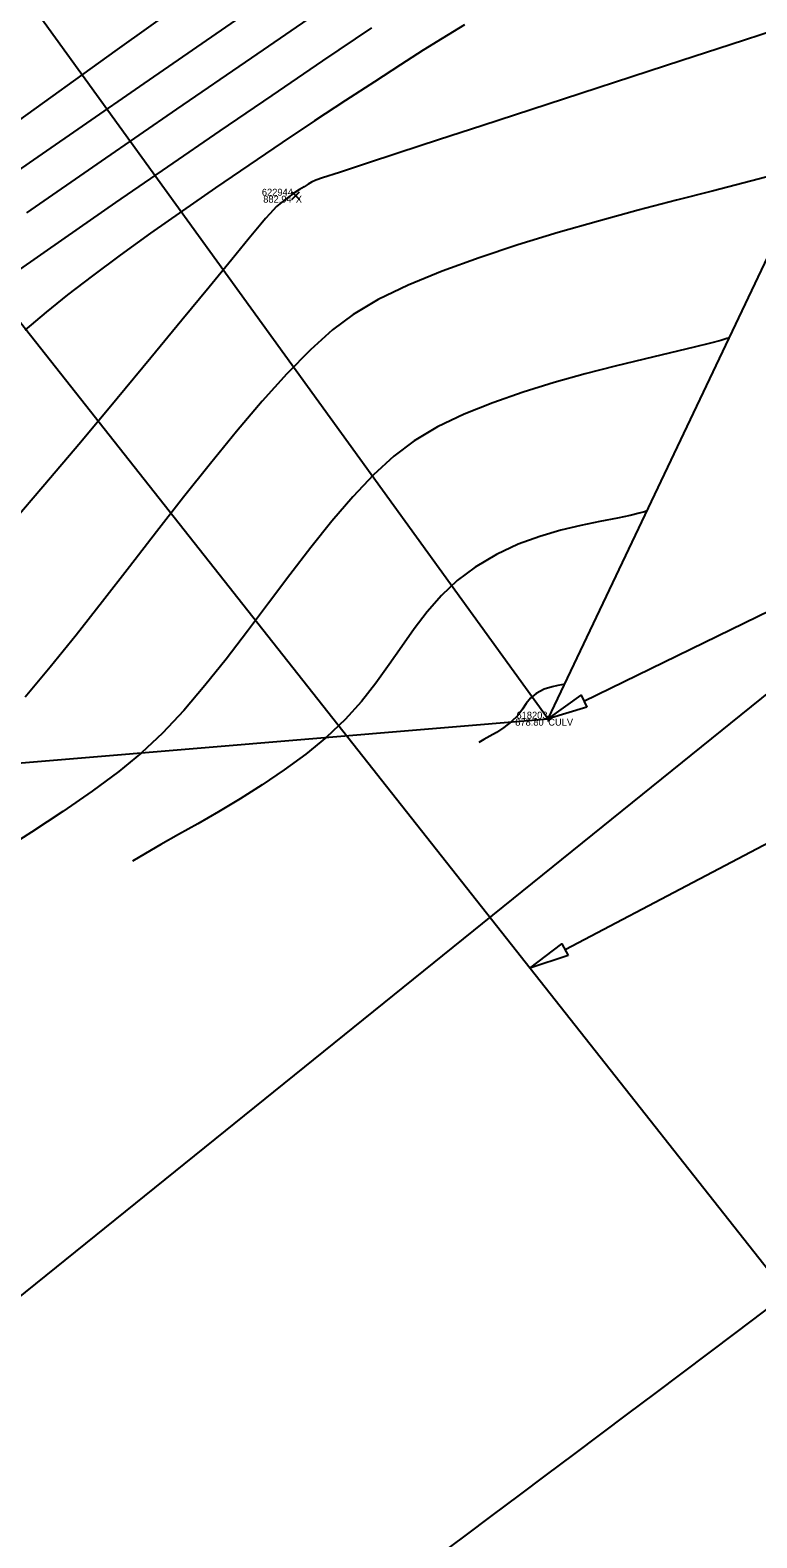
# Model space of a CAD drawing. Extents: x 1957117 to 1971063, y 701601 to 715861.
# Drawn here: x 1968214.5 to 1968251, y 710496.4 to 710572.3 of the extents above; entities that cross this region are included whole.
import ezdxf

# ---------------------------------------------------------------- set-up
doc = ezdxf.new("R2010")
doc.units = 0
for name, color, linetype in [('AP_X_Lights', 7, 'Continuous'), ('DR_X_Text', 7, 'Continuous'), ('DT_X_Contour_Major', 7, 'Continuous'), ('DT_X_Contour_Minor', 7, 'Continuous'), ('DT_X_TIN_Hull', 7, 'Continuous'), ('GE_P_CL_50', 7, 'Continuous'), ('PV_P_Drive', 7, 'Continuous'), ('PV_P_Shoulder', 7, 'Continuous'), ('RS_Raster1', 7, 'Continuous'), ('RW_X_Esmt_RR', 7, 'Continuous'), ('RW_X_Fee_RW', 7, 'Continuous'), ('SC_Scratch1', 7, 'Continuous'), ('SC_Shading5', 7, 'Continuous'), ('UT_X_Gas_Text', 7, 'Continuous')]:
    doc.layers.add(name, color=color, linetype=linetype)

msp = doc.modelspace()

# ---------------------------------------------------------------- linework, layer by layer
at = {"layer": 'AP_X_Lights'}
for p, q in [((1968227.638, 710563.739), (1968228.026, 710564.129)), ((1968227.638, 710564.129), (1968228.026, 710563.739))]:
    msp.add_line(p, q, dxfattribs=at)
at = {"layer": 'DR_X_Text'}
msp.add_lwpolyline([(1968242.344, 710538.49), (1968252.42, 710543.407)], dxfattribs=at)
msp.add_lwpolyline([(1968242.491, 710538.191), (1968240.547, 710537.613), (1968242.198, 710538.79)], close=True, dxfattribs=at)
at = {"layer": 'DT_X_Contour_Major'}
for points in [[(1968231.65, 710572.384), (1968229.186, 710570.722), (1968226.625, 710568.984), (1968224.005, 710567.199), (1968221.368, 710565.393), (1968218.753, 710563.591), (1968216.2, 710561.822), (1968213.749, 710560.111)], [(1968231.65, 710572.384), (1968229.186, 710570.722), (1968226.625, 710568.984), (1968224.005, 710567.199), (1968221.368, 710565.393), (1968218.753, 710563.591), (1968216.2, 710561.822), (1968213.749, 710560.111)], [(1968245.521, 710548.071), (1968245.391, 710548.03), (1968245.118, 710547.953), (1968244.675, 710547.845), (1968244.03, 710547.709), (1968243.145, 710547.536), (1968242.188, 710547.34), (1968241.174, 710547.098), (1968240.119, 710546.789), (1968239.038, 710546.392), (1968237.947, 710545.884), (1968236.861, 710545.244), (1968235.956, 710544.563), (1968235.164, 710543.81), (1968234.455, 710542.999), (1968233.801, 710542.141), (1968233.171, 710541.248), (1968232.538, 710540.332), (1968231.871, 710539.406), (1968231.142, 710538.48), (1968230.321, 710537.567), (1968229.379, 710536.68), (1968228.338, 710535.832), (1968227.252, 710535.033), (1968226.144, 710534.282), (1968225.035, 710533.581), (1968223.948, 710532.929), (1968222.905, 710532.328), (1968221.928, 710531.778), (1968221.039, 710531.279), (1968220.26, 710530.833), (1968219.613, 710530.44)], [(1968245.521, 710548.071), (1968245.391, 710548.03), (1968245.118, 710547.953), (1968244.675, 710547.845), (1968244.03, 710547.709), (1968243.145, 710547.536), (1968242.188, 710547.34), (1968241.174, 710547.098), (1968240.119, 710546.789), (1968239.038, 710546.392), (1968237.947, 710545.884), (1968236.861, 710545.244), (1968235.956, 710544.563), (1968235.164, 710543.81), (1968234.455, 710542.999), (1968233.801, 710542.141), (1968233.171, 710541.248), (1968232.538, 710540.332), (1968231.871, 710539.406), (1968231.142, 710538.48), (1968230.321, 710537.567), (1968229.379, 710536.68), (1968228.338, 710535.832), (1968227.252, 710535.033), (1968226.144, 710534.282), (1968225.035, 710533.581), (1968223.948, 710532.929), (1968222.905, 710532.328), (1968221.928, 710531.778), (1968221.039, 710531.279), (1968220.26, 710530.833), (1968219.613, 710530.44)]]:
    msp.add_lwpolyline(points, dxfattribs=at)
at = {"layer": 'DT_X_Contour_Minor'}
for points in [[(1968213.519, 710567.451), (1968218.747, 710571.21), (1968223.935, 710574.943)], [(1968213.519, 710567.451), (1968218.747, 710571.21), (1968223.935, 710574.943)], [(1968209.361, 710562.087), (1968214.643, 710565.738), (1968219.982, 710569.426), (1968225.285, 710573.087)], [(1968209.361, 710562.087), (1968214.643, 710565.738), (1968219.982, 710569.426), (1968225.285, 710573.087)], [(1968214.289, 710563.074), (1968218.05, 710565.67), (1968221.847, 710568.284), (1968225.623, 710570.877), (1968229.318, 710573.41)], [(1968214.289, 710563.074), (1968218.05, 710565.67), (1968221.847, 710568.284), (1968225.623, 710570.877), (1968229.318, 710573.41)], [(1968236.322, 710572.539), (1968235.2, 710571.844), (1968234.254, 710571.253), (1968233.107, 710570.523), (1968231.791, 710569.675), (1968230.337, 710568.726), (1968228.778, 710567.698), (1968227.145, 710566.609), (1968225.47, 710565.48), (1968223.786, 710564.33), (1968222.124, 710563.178), (1968220.516, 710562.044), (1968218.994, 710560.948), (1968217.59, 710559.909), (1968216.336, 710558.947), (1968215.264, 710558.082), (1968214.195, 710557.161)], [(1968236.322, 710572.539), (1968235.2, 710571.844), (1968234.254, 710571.253), (1968233.107, 710570.523), (1968231.791, 710569.675), (1968230.337, 710568.726), (1968228.778, 710567.698), (1968227.145, 710566.609), (1968225.47, 710565.48), (1968223.786, 710564.33), (1968222.124, 710563.178), (1968220.516, 710562.044), (1968218.994, 710560.948), (1968217.59, 710559.909), (1968216.336, 710558.947), (1968215.264, 710558.082), (1968214.195, 710557.161)], [(1968251.967, 710572.265), (1968249.707, 710571.529), (1968247.278, 710570.738), (1968244.75, 710569.915), (1968242.191, 710569.081), (1968239.67, 710568.26), (1968237.256, 710567.472), (1968235.017, 710566.741), (1968233.021, 710566.089), (1968231.338, 710565.538), (1968230.036, 710565.111), (1968229.184, 710564.829), (1968228.85, 710564.716), (1968228.631, 710564.613), (1968228.462, 710564.517), (1968228.256, 710564.389), (1968228.023, 710564.244), (1968227.731, 710564.055), (1968227.415, 710563.835), (1968227.109, 710563.598), (1968226.87, 710563.388), (1968226.693, 710563.212), (1968226.525, 710563.028), (1968226.309, 710562.792), (1968226.067, 710562.503), (1968225.489, 710561.797), (1968224.61, 710560.722), (1968223.468, 710559.329), (1968222.1, 710557.665), (1968220.542, 710555.78), (1968218.832, 710553.721), (1968217.006, 710551.538), (1968215.102, 710549.28), (1968213.155, 710546.995)], [(1968251.967, 710572.265), (1968249.707, 710571.529), (1968247.278, 710570.738), (1968244.75, 710569.915), (1968242.191, 710569.081), (1968239.67, 710568.26), (1968237.256, 710567.472), (1968235.017, 710566.741), (1968233.021, 710566.089), (1968231.338, 710565.538), (1968230.036, 710565.111), (1968229.184, 710564.829), (1968228.85, 710564.716), (1968228.631, 710564.613), (1968228.462, 710564.517), (1968228.256, 710564.389), (1968228.023, 710564.244), (1968227.731, 710564.055), (1968227.415, 710563.835), (1968227.109, 710563.598), (1968226.87, 710563.388), (1968226.693, 710563.212), (1968226.525, 710563.028), (1968226.309, 710562.792), (1968226.067, 710562.503), (1968225.489, 710561.797), (1968224.61, 710560.722), (1968223.468, 710559.329), (1968222.1, 710557.665), (1968220.542, 710555.78), (1968218.832, 710553.721), (1968217.006, 710551.538), (1968215.102, 710549.28), (1968213.155, 710546.995)], [(1968251.825, 710564.946), (1968250.416, 710564.584), (1968248.791, 710564.172), (1968246.995, 710563.711), (1968245.074, 710563.206), (1968243.074, 710562.66), (1968241.042, 710562.076), (1968239.022, 710561.457), (1968237.06, 710560.807), (1968235.203, 710560.129), (1968233.496, 710559.427), (1968231.985, 710558.704), (1968230.717, 710557.963), (1968229.682, 710557.182), (1968228.568, 710556.173), (1968227.385, 710554.964), (1968226.144, 710553.587), (1968224.857, 710552.072), (1968223.534, 710550.451), (1968222.187, 710548.754), (1968220.826, 710547.011), (1968219.462, 710545.254), (1968218.106, 710543.513), (1968216.77, 710541.818), (1968215.465, 710540.202), (1968214.201, 710538.693)], [(1968251.825, 710564.946), (1968250.416, 710564.584), (1968248.791, 710564.172), (1968246.995, 710563.711), (1968245.074, 710563.206), (1968243.074, 710562.66), (1968241.042, 710562.076), (1968239.022, 710561.457), (1968237.06, 710560.807), (1968235.203, 710560.129), (1968233.496, 710559.427), (1968231.985, 710558.704), (1968230.717, 710557.963), (1968229.682, 710557.182), (1968228.568, 710556.173), (1968227.385, 710554.964), (1968226.144, 710553.587), (1968224.857, 710552.072), (1968223.534, 710550.451), (1968222.187, 710548.754), (1968220.826, 710547.011), (1968219.462, 710545.254), (1968218.106, 710543.513), (1968216.77, 710541.818), (1968215.465, 710540.202), (1968214.201, 710538.693)], [(1968249.666, 710556.786), (1968249.531, 710556.743), (1968249.231, 710556.655), (1968248.71, 710556.514), (1968247.895, 710556.31), (1968246.709, 710556.027), (1968245.372, 710555.71), (1968243.923, 710555.357), (1968242.399, 710554.964), (1968240.838, 710554.528), (1968239.277, 710554.047), (1968237.754, 710553.517), (1968236.307, 710552.935), (1968234.972, 710552.298), (1968233.789, 710551.603), (1968232.771, 710550.834), (1968231.741, 710549.882), (1968230.701, 710548.777), (1968229.651, 710547.55), (1968228.595, 710546.23), (1968227.533, 710544.846), (1968226.467, 710543.43), (1968225.398, 710542.01), (1968224.329, 710540.616), (1968223.26, 710539.279), (1968222.193, 710538.028), (1968221.131, 710536.892), (1968220.073, 710535.902), (1968218.916, 710534.963), (1968217.578, 710533.973), (1968216.1, 710532.948), (1968214.519, 710531.905), (1968212.876, 710530.861)], [(1968249.666, 710556.786), (1968249.531, 710556.743), (1968249.231, 710556.655), (1968248.71, 710556.514), (1968247.895, 710556.31), (1968246.709, 710556.027), (1968245.372, 710555.71), (1968243.923, 710555.357), (1968242.399, 710554.964), (1968240.838, 710554.528), (1968239.277, 710554.047), (1968237.754, 710553.517), (1968236.307, 710552.935), (1968234.972, 710552.298), (1968233.789, 710551.603), (1968232.771, 710550.834), (1968231.741, 710549.882), (1968230.701, 710548.777), (1968229.651, 710547.55), (1968228.595, 710546.23), (1968227.533, 710544.846), (1968226.467, 710543.43), (1968225.398, 710542.01), (1968224.329, 710540.616), (1968223.26, 710539.279), (1968222.193, 710538.028), (1968221.131, 710536.892), (1968220.073, 710535.902), (1968218.916, 710534.963), (1968217.578, 710533.973), (1968216.1, 710532.948), (1968214.519, 710531.905), (1968212.876, 710530.861)], [(1968241.376, 710539.356), (1968241.326, 710539.341), (1968241.215, 710539.314), (1968241.025, 710539.276), (1968240.737, 710539.216), (1968240.342, 710539.095), (1968239.933, 710538.885), (1968239.655, 710538.651), (1968239.441, 710538.384), (1968239.241, 710538.091), (1968239.006, 710537.78), (1968238.686, 710537.457), (1968238.309, 710537.163), (1968237.944, 710536.923), (1968237.605, 710536.727), (1968237.305, 710536.562), (1968237.058, 710536.417)], [(1968241.376, 710539.356), (1968241.326, 710539.341), (1968241.215, 710539.314), (1968241.025, 710539.276), (1968240.737, 710539.216), (1968240.342, 710539.095), (1968239.933, 710538.885), (1968239.655, 710538.651), (1968239.441, 710538.384), (1968239.241, 710538.091), (1968239.006, 710537.78), (1968238.686, 710537.457), (1968238.309, 710537.163), (1968237.944, 710536.923), (1968237.605, 710536.727), (1968237.305, 710536.562), (1968237.058, 710536.417)]]:
    msp.add_lwpolyline(points, dxfattribs=at)
at = {"layer": 'DT_X_TIN_Hull'}
msp.add_lwpolyline([(1967790.701, 710237.171), (1967830.563, 710265.437), (1967866.912, 710291.905), (1967909.248, 710323.677), (1967954.236, 710357.056), (1967987.309, 710382.243), (1968026.034, 710416.589), (1968068.4, 710445.095), (1968105.412, 710477.355), (1968148.193, 710505.967), (1968186.701, 710533.113), (1968240.547, 710537.613), (1968267.568, 710594.426), (1968303.236, 710626.129), (1968349.097, 710658.6), (1968381.997, 710683.606), (1968426.001, 710717.018), (1968464.516, 710750.461), (1968504.959, 710777.529), (1968545.689, 710813.171), (1968619.784, 710884.079)], dxfattribs=at)
at = {"layer": 'GE_P_CL_50'}
msp.add_lwpolyline([(1968179.711, 710621.638), (1968240.547, 710537.613)], dxfattribs=at)
at = {"layer": 'PV_P_Drive'}
for p, q in [((1968240.401, 710537.613), (1968240.693, 710537.613)), ((1968240.547, 710537.759), (1968240.547, 710537.467)), ((1968240.547, 710537.613), (1968240.547, 710537.613))]:
    msp.add_line(p, q, dxfattribs=at)
at = {"layer": 'RW_X_Esmt_RR'}
msp.add_lwpolyline([(1968271.343, 710484.899), (1968171.056, 710611.87)], dxfattribs=at)
at = {"layer": 'RW_X_Fee_RW'}
msp.add_lwpolyline([(1967116.29, 709739.43), (1967383.14, 709927.52), (1967553.25, 710042.89), (1967829.55, 710230.43), (1968162.2, 710466.8), (1968517.84, 710753.6), (1968558.27, 710789.51), (1968630.48, 710856.95), (1968698.82, 710928.17), (1968731.45, 710965.15), (1968773.33, 711015.85), (1968804.61, 711056.38), (1968853.86, 711125.52), (1968913.61, 711220.63), (1968967.08, 711305.76), (1969517.7, 712248.37), (1969788.18, 712707.53), (1969960.82, 712983.76)], dxfattribs=at)
at = {"layer": 'SC_Shading5'}
for points in [[(1963589.678, 706586.994), (1963626.625, 706689.548), (1963651.76, 706746.832), (1963668.09, 706778.596), (1963682.768, 706805.402), (1963734.424, 706911.594), (1963826.849, 707116.717), (1963877.258, 707215.645), (1963964.981, 707354.472), (1964070.526, 707509.355), (1964132.574, 707601.994), (1964163.9, 707642.169), (1964191.2, 707685.167), (1964278.98, 707807.131), (1964326.11, 707874.364), (1964396.427, 707968.962), (1964508.519, 708133.679), (1964655.588, 708336.552), (1964745.319, 708429.172), (1964840.327, 708522.317), (1964988.178, 708660.245), (1965089.796, 708739.041), (1965251.743, 708835.216), (1965415.807, 708922.048), (1965866.2, 709149.38), (1966173.543, 709294.131), (1966283.627, 709338.196), (1966534.003, 709419.214), (1966689.084, 709471.266), (1967008.468, 709641.817), (1967166.677, 709750.124), (1967422.113, 709931.083), (1967818.707, 710198.831), (1968187.021, 710459.852), (1968360.589, 710592.493), (1968496.543, 710707.847), (1968606.427, 710809.378), (1968733.391, 710937.091), (1968807.28, 711025.4), (1968843.008, 711077.094), (1968863.233, 711106.099), (1968909.747, 711171.311), (1968974.133, 711279.559), (1969130.932, 711546.915), (1969247.433, 711744.686), (1969402.714, 712016.424), (1969505.287, 712191.789), (1969666.311, 712460.805), (1969771.586, 712639.896), (1969880.058, 712820.917), (1969964.994, 712955.706), (1969990.005, 713000.084), (1970030.065, 713068.479)], [(1963609.915, 706579.703), (1963646.615, 706681.572), (1963671.193, 706737.585), (1963687.092, 706768.511), (1963701.884, 706795.526), (1963753.906, 706902.469), (1963846.249, 707107.41), (1963895.973, 707204.994), (1963982.966, 707342.667), (1964088.35, 707497.312), (1964150.015, 707589.379), (1964181.502, 707629.761), (1964209.024, 707673.109), (1964296.517, 707794.674), (1964343.552, 707861.772), (1964413.958, 707956.489), (1964526.123, 708121.313), (1964672.104, 708322.686), (1964760.576, 708414.006), (1964855.195, 708506.77), (1965002.134, 708643.847), (1965101.925, 708721.226), (1965262.272, 708816.451), (1965425.685, 708902.939), (1965875.63, 709130.044), (1966182.13, 709274.398), (1966290.944, 709317.954), (1966540.737, 709398.785), (1966697.632, 709451.445), (1967019.644, 709623.399), (1967178.971, 709732.471), (1967434.35, 709913.39), (1967830.945, 710181.14), (1968199.774, 710442.525), (1968374.086, 710575.735), (1968510.806, 710691.739), (1968621.36, 710793.889), (1968749.296, 710922.58), (1968824.413, 711012.355), (1968860.678, 711064.827), (1968880.812, 711093.701), (1968927.778, 711159.547), (1968992.655, 711268.62), (1969149.476, 711536.015), (1969266.039, 711733.891), (1969421.336, 712005.657), (1969523.8, 712180.835), (1969684.812, 712449.831), (1969790.084, 712628.917), (1969898.385, 712809.653), (1969983.474, 712944.685), (1970008.657, 712989.367), (1970048.626, 713057.607)]]:
    msp.add_spline(points, degree=3, dxfattribs=at)
at = {"layer": 'UT_X_Gas_Text'}
msp.add_lwpolyline([(1968241.39, 710525.994), (1968254.93, 710533.113)], dxfattribs=at)
msp.add_lwpolyline([(1968241.545, 710525.699), (1968239.62, 710525.063), (1968241.235, 710526.289)], close=True, dxfattribs=at)

# ---------------------------------------------------------------- texts
at = {"layer": 'PV_P_Shoulder'}
for s, p in [('882.94', (1968226.195, 710563.584)), ('878.80', (1968238.883, 710537.263))]:
    msp.add_text(s, height=0.35, dxfattribs=at).set_placement(p)
at = {"layer": 'RS_Raster1'}
for s, p in [('622944', (1968226.126, 710563.934)), ('618203', (1968238.946, 710537.613))]:
    msp.add_text(s, height=0.35, dxfattribs=at).set_placement(p)
at = {"layer": 'SC_Scratch1'}
for s, p in [('X', (1968227.832, 710563.584)), ('CULV', (1968240.547, 710537.263))]:
    msp.add_text(s, height=0.35, dxfattribs=at).set_placement(p)

doc.saveas('drawing.dxf')
